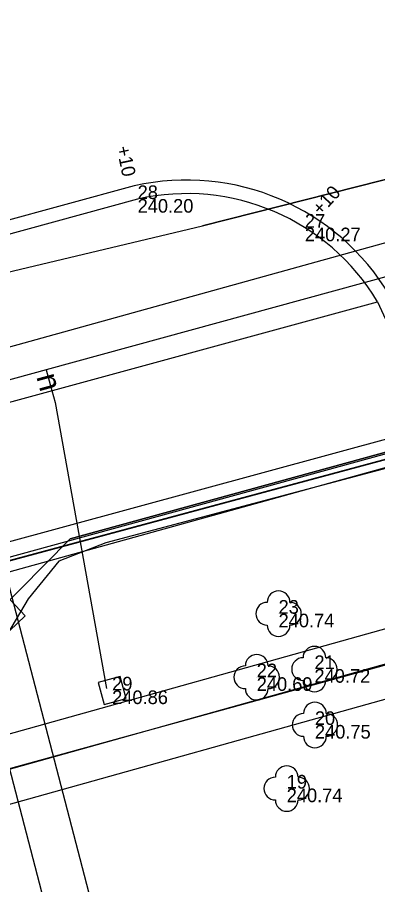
# Model space of a CAD drawing. Extents: x -599432 to -598680, y -1159407 to -1158632.
# Drawn here: x -598990.23 to -598982.3, y -1158896.21 to -1158877.11 of the extents above; entities that cross this region are included whole.
import ezdxf

# ---------------------------------------------------------------- set-up
doc = ezdxf.new("R2010")
doc.units = 0
for name, color, linetype in [('0004 VY - Body podrobné', 7, 'Continuous'), ('0005 VY - Body podrobné - čísla', 7, 'Continuous'), ('0006 VY - Body podrobné - výšky', 7, 'Continuous'), ('0027 ZA - Silnice_cesta zpevněná', 7, 'Continuous'), ('0030 ZA - Chodník', 7, 'Continuous'), ('0031 ZA - Ostatní rozhraní', 7, 'Continuous'), ('0035 ZA - Strom - značka', 7, 'Continuous'), ('0073 TE - Výška obrubníků a zdí', 7, 'Continuous'), ('0080 ZA - BVK - vodovod - buňky', 7, 'Continuous'), ('0202 PV - MUNI', 7, 'Continuous'), ('0206 PV - BVK - kanalizace - jednotná', 7, 'Continuous'), ('0210 PV - BVK - kanalizace - chránička', 7, 'Continuous'), ('0211 PV - BVK - kanalizace - jednotná okraj', 7, 'Continuous'), ('0212 PV - BVK - vodovod - buňky', 7, 'Continuous'), ('0214 PV - BVK - vodovod - pitná', 7, 'Continuous'), ('0215 PV - BVK - vodovod - pitná přípojka', 7, 'Continuous'), ('0303 PV - RWE - NTL přípojka', 7, 'Continuous'), ('0308 PV - RWE - ochranné pásmo', 7, 'Continuous'), ('0359 PV - EON - sdělovací kabely', 7, 'Continuous'), ('0454 PV - O2 - kabel zaměřený', 7, 'Continuous'), ('0455 PV - O2 - kabel nezaměřený', 7, 'Continuous'), ('0530 PV - T-mobile - optické kabely', 7, 'Continuous'), ('0552 PV - OT VUT', 7, 'Continuous'), ('0700 PV - DIAL TELECOM - buňky', 7, 'Continuous'), ('0703 PV - DIAL TELECOM optický kabel', 7, 'Continuous'), ('0704 PV - ČD - kabely', 7, 'Continuous')]:
    doc.layers.add(name, color=color, linetype=linetype)

msp = doc.modelspace()

# ---------------------------------------------------------------- linework, layer by layer
at = {"layer": '0004 VY - Body podrobné'}
for p, q in [((-598987.58, -1158881.11), (-598987.58, -1158881.11)), ((-598983.9, -1158881.74), (-598983.9, -1158881.74)), ((-598982.3, -1158883.37), (-598982.3, -1158883.37)), ((-598984.48, -1158890.24), (-598984.48, -1158890.24)), ((-598984.96, -1158891.64), (-598984.96, -1158891.64)), ((-598983.69, -1158891.46), (-598983.69, -1158891.46)), ((-598988.14, -1158891.93), (-598988.14, -1158891.93)), ((-598983.68, -1158892.69), (-598983.68, -1158892.69)), ((-598984.3, -1158894.09), (-598984.3, -1158894.09))]:
    msp.add_line(p, q, dxfattribs=at)
at = {"layer": '0027 ZA - Silnice_cesta zpevněná'}
for p, q in [((-598987.58, -1158881.11), (-599008.18, -1158886.74)), ((-598982.3, -1158883.37), (-598981.06, -1158886.11))]:
    msp.add_line(p, q, dxfattribs=at)
msp.add_arc((-598986.506, -1158885.898), 4.907, 31.0101, 102.6451, dxfattribs=at)
at = {"layer": '0030 ZA - Chodník'}
for p, q in [((-599007.27, -1158890.19), (-598982.3, -1158883.37)), ((-599007.72, -1158893.36), (-598981.06, -1158886.11))]:
    msp.add_line(p, q, dxfattribs=at)
at = {"layer": '0031 ZA - Ostatní rozhraní'}
msp.add_line((-598987.653, -1158880.819), (-599008.259, -1158886.451), dxfattribs=at)
msp.add_arc((-598986.506, -1158885.898), 5.207, 30.8151, 102.7223, dxfattribs=at)
at = {"layer": '0035 ZA - Strom - značka'}
for centre in [(-598984.48, -1158890.24), (-598984.96, -1158891.64), (-598983.69, -1158891.46), (-598983.68, -1158892.69), (-598984.3, -1158894.09)]:
    msp.add_circle(centre, 0.00025, dxfattribs=at)
for centre, start, end in [((-598984.48, -1158889.99), 0, 180), ((-598984.73, -1158890.24), 90, 270), ((-598984.23, -1158890.24), 270, 90), ((-598984.48, -1158890.49), 180, 360), ((-598983.69, -1158891.21), 0, 180), ((-598984.96, -1158891.39), 0, 180), ((-598983.94, -1158891.46), 90, 270), ((-598983.44, -1158891.46), 270, 90), ((-598985.21, -1158891.64), 90, 270), ((-598984.71, -1158891.64), 270, 90), ((-598983.69, -1158891.71), 180, 360), ((-598984.96, -1158891.89), 180, 360), ((-598983.68, -1158892.44), 0, 180), ((-598983.93, -1158892.69), 90, 270), ((-598983.43, -1158892.69), 270, 90), ((-598983.68, -1158892.94), 180, 360), ((-598984.3, -1158893.84), 0, 180), ((-598984.55, -1158894.09), 90, 270), ((-598984.05, -1158894.09), 270, 90), ((-598984.3, -1158894.34), 180, 360)]:
    msp.add_arc(centre, 0.25, start, end, dxfattribs=at)
at = {"layer": '0080 ZA - BVK - vodovod - buňky'}
for p, q in [((-598987.963, -1158891.624), (-598988.446, -1158891.753)), ((-598987.834, -1158892.107), (-598987.963, -1158891.624)), ((-598988.446, -1158891.753), (-598988.317, -1158892.236)), ((-598988.317, -1158892.236), (-598987.834, -1158892.107))]:
    msp.add_line(p, q, dxfattribs=at)
at = {"layer": '0202 PV - MUNI'}
msp.add_lwpolyline([(-599006.505, -1158893.418), (-598948.743, -1158877.537), (-598946.83, -1158877.449), (-598941.658, -1158876.064), (-598940.346, -1158875.143), (-598913.258, -1158867.619), (-598911.32, -1158867.443), (-598906.774, -1158866.354)], dxfattribs=at)
at = {"layer": '0206 PV - BVK - kanalizace - jednotná'}
msp.add_line((-598996.885, -1158895.473), (-598952.609, -1158883.099), dxfattribs=at)
at = {"layer": '0210 PV - BVK - kanalizace - chránička'}
msp.add_line((-598995.015, -1158894.92), (-598952.609, -1158883.239), dxfattribs=at)
msp.add_line((-598995.015, -1158894.92), (-598952.609, -1158883.239), dxfattribs=at)
at = {"layer": '0211 PV - BVK - kanalizace - jednotná okraj'}
for p, q in [((-598997.087, -1158894.751), (-598952.609, -1158882.32)), ((-598952.609, -1158883.877), (-598996.683, -1158896.195))]:
    msp.add_line(p, q, dxfattribs=at)
at = {"layer": '0214 PV - BVK - vodovod - pitná'}
msp.add_lwpolyline([(-598952.609, -1158874.734), (-598964.387, -1158877.962), (-598989.593, -1158884.87), (-598990.256, -1158885.052), (-599016.08, -1158892.128)], dxfattribs=at)
at = {"layer": '0215 PV - BVK - vodovod - pitná přípojka'}
msp.add_lwpolyline([(-598989.593, -1158884.87), (-598989.504, -1158885.195), (-598989.395, -1158885.593), (-598988.262, -1158891.887)], dxfattribs=at)
at = {"layer": '0303 PV - RWE - NTL přípojka'}
msp.add_lwpolyline([(-598995.15, -1158875.39), (-598984.16, -1158917.67), (-598984.11, -1158917.86)], dxfattribs=at)
at = {"layer": '0308 PV - RWE - ochranné pásmo'}
msp.add_lwpolyline([(-598994.286, -1158874.737), (-598994.182, -1158875.138), (-598983.193, -1158917.417), (-598983.143, -1158917.606), (-598983.037, -1158918.007), (-598983.455, -1158918.722), (-598983.856, -1158918.827), (-598984.257, -1158918.933), (-598984.972, -1158918.515), (-598985.077, -1158918.114), (-598985.127, -1158917.923), (-598996.118, -1158875.642), (-598996.222, -1158875.241), (-598995.803, -1158874.526), (-598995.402, -1158874.422), (-598995.001, -1158874.318)], close=True, dxfattribs=at)
at = {"layer": '0359 PV - EON - sdělovací kabely'}
msp.add_lwpolyline([(-598990.73, -1158890.27), (-598989.06, -1158888.59), (-598981.24, -1158886.44), (-598977.52, -1158885.43), (-598959.419, -1158880.468)], dxfattribs=at)
msp.add_lwpolyline([(-598990.73, -1158890.27), (-598989.06, -1158888.59), (-598981.24, -1158886.44), (-598977.52, -1158885.43), (-598959.419, -1158880.468)], dxfattribs=at)
at = {"layer": '0454 PV - O2 - kabel zaměřený'}
for points in [[(-598996.83, -1158890.81), (-598960.97, -1158881.14), (-598958.12, -1158880.25), (-598948.52, -1158877.71), (-598947.64, -1158877.48), (-598941.87, -1158876.04), (-598940.11, -1158875.3), (-598921.09, -1158870.09)], [(-598996.59, -1158886.08), (-598991.86, -1158883.06), (-598986.15, -1158881.7), (-598976.54, -1158879.26), (-598974.39, -1158877.99)], [(-598976.54, -1158879.26), (-598986.15, -1158881.7)]]:
    msp.add_lwpolyline(points, dxfattribs=at)
at = {"layer": '0455 PV - O2 - kabel nezaměřený'}
msp.add_lwpolyline([(-598996.59, -1158886.08), (-598960.73, -1158876.12)], dxfattribs=at)
at = {"layer": '0530 PV - T-mobile - optické kabely'}
for points in [[(-598960.971, -1158881.14), (-598996.829, -1158890.803)], [(-598989.06, -1158888.59), (-598981.24, -1158886.44)], [(-598990.73, -1158890.27), (-598989.06, -1158888.59)]]:
    msp.add_lwpolyline(points, dxfattribs=at)
at = {"layer": '0552 PV - OT VUT'}
for points in [[(-598850.27, -1158851.12), (-598858.43, -1158853.24), (-598861.75, -1158854.1), (-598865.54, -1158854.95), (-598874.67, -1158857.43), (-598889.45, -1158861.57), (-598896.25, -1158863.64), (-598897.77, -1158864.53), (-598898.77, -1158865.65), (-598901.79, -1158865.96), (-598907.13, -1158866.82), (-598911.84, -1158867.79), (-598926, -1158871.37), (-598941.81, -1158875.7), (-598947.71, -1158877.3), (-598958.44, -1158880.2), (-598977.52, -1158885.43), (-598981.24, -1158886.44), (-598989.06, -1158888.59), (-598990.73, -1158890.27)], [(-598981.3, -1158886.82), (-598988.28, -1158888.68), (-598989.31, -1158889.08), (-598989.99, -1158889.91), (-598990.83, -1158891.33), (-598991.29, -1158892.15), (-598992.44, -1158894.28), (-598993.45, -1158898.29), (-598994.23, -1158900.04), (-598995.33, -1158903.65), (-598997.58, -1158907.87), (-598998.93, -1158910.18), (-598999.47, -1158912.48), (-598998.59, -1158921.31), (-598996.45, -1158928.78), (-598995.51, -1158931.72), (-598995, -1158933.41), (-598994.74, -1158934.09), (-598991.66, -1158944.45), (-598991.1, -1158945.86)]]:
    msp.add_lwpolyline(points, dxfattribs=at)
at = {"layer": '0700 PV - DIAL TELECOM - buňky'}
msp.add_lwpolyline([(-598990.748, -1158890.949), (-598990.052, -1158890.287), (-598990.713, -1158889.591), (-598991.409, -1158890.252)], close=True, dxfattribs=at)
at = {"layer": '0703 PV - DIAL TELECOM optický kabel'}
msp.add_lwpolyline([(-598855.739, -1158852.541), (-598858.43, -1158853.24), (-598861.75, -1158854.1), (-598865.54, -1158854.95), (-598874.67, -1158857.43), (-598889.45, -1158861.57), (-598896.25, -1158863.64), (-598897.77, -1158864.53), (-598898.77, -1158865.65), (-598901.79, -1158865.96), (-598907.13, -1158866.82), (-598911.84, -1158867.79), (-598926, -1158871.37), (-598941.81, -1158875.7), (-598947.71, -1158877.3), (-598958.44, -1158880.2), (-598977.52, -1158885.43), (-598981.24, -1158886.44), (-598989.06, -1158888.59), (-598990.73, -1158890.27)], dxfattribs=at)
at = {"layer": '0704 PV - ČD - kabely'}
msp.add_lwpolyline([(-598961.2, -1158881.213), (-599006.841, -1158893.881), (-599008, -1158893.389), (-599012.445, -1158888.246), (-599014.794, -1158877.562), (-599015.572, -1158876.562), (-599018.446, -1158874.625), (-599020.43, -1158874.895), (-599032.797, -1158878.387), (-599047.164, -1158884.134), (-599048.64, -1158885.087), (-599049.561, -1158885.388), (-599050.656, -1158886.372), (-599052.371, -1158886.642), (-599054.181, -1158887.388), (-599056.356, -1158887.404), (-599061.221, -1158889.698), (-599062.007, -1158890.833), (-599061.158, -1158896.54), (-599061.825, -1158898.43), (-599063.507, -1158900.144), (-599114.022, -1158914.733)], dxfattribs=at)

# ---------------------------------------------------------------- texts
at = {"layer": '0005 VY - Body podrobné - čísla'}
for s, p in [('28', (-598987.58, -1158881.11)), ('27', (-598983.9, -1158881.74)), ('23', (-598984.48, -1158890.24)), ('21', (-598983.69, -1158891.46)), ('22', (-598984.96, -1158891.64)), ('29', (-598988.14, -1158891.93)), ('20', (-598983.68, -1158892.69)), ('19', (-598984.3, -1158894.09))]:
    msp.add_text(s, height=0.3, dxfattribs=at).set_placement(p)
at = {"layer": '0006 VY - Body podrobné - výšky'}
for s, p in [('240.20', (-598987.58, -1158881.41)), ('240.27', (-598983.9, -1158882.04)), ('240.74', (-598984.48, -1158890.54)), ('240.72', (-598983.69, -1158891.76)), ('240.69', (-598984.96, -1158891.94)), ('240.86', (-598988.14, -1158892.23)), ('240.75', (-598983.68, -1158892.99)), ('240.74', (-598984.3, -1158894.39))]:
    msp.add_text(s, height=0.3, dxfattribs=at).set_placement(p)
at = {"layer": '0073 TE - Výška obrubníků a zdí'}
for rotation, p in [(281.7468, (-598988.047, -1158879.972)), (47.5658, (-598983.552, -1158881.487))]:
    msp.add_text('+10', height=0.3, rotation=rotation, dxfattribs=at).set_placement(p)
at = {"layer": '0212 PV - BVK - vodovod - buňky'}
msp.add_text('n', height=0.5, rotation=285.333, dxfattribs=at).set_placement((-598989.811, -1158885.02))

doc.saveas('drawing.dxf')
